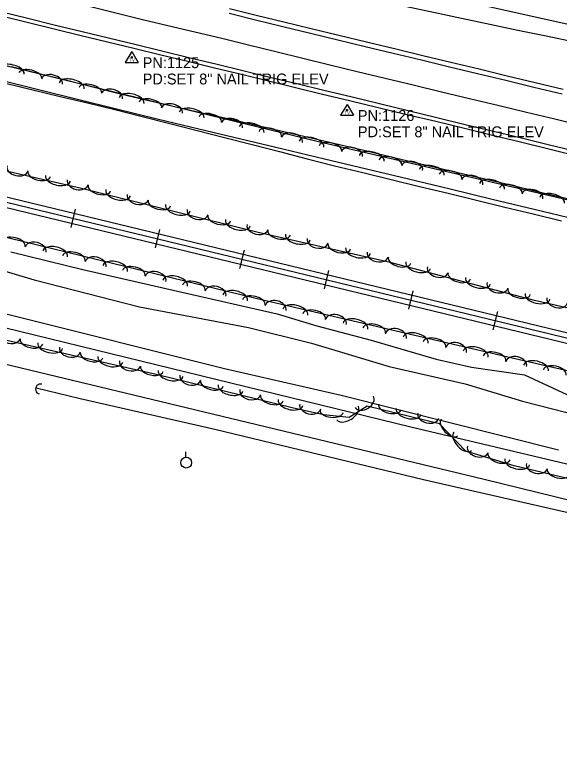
# Model space of a CAD drawing. Extents: x 1441650 to 1491889, y 345904 to 358319.
# Drawn here: x 1449477.3 to 1449727.8, y 353305.5 to 353648 of the extents above; entities that cross this region are included whole.
import ezdxf

# ---------------------------------------------------------------- set-up
doc = ezdxf.new("R2010")
doc.units = 0
for name, color, linetype in [('S_CROSS_DRAIN', 7, 'Continuous'), ('S_DITCHLINE', 7, 'Continuous'), ('S_EDGE_PAVEMENT', 7, 'Continuous'), ('S_GRAVEL_ROAD', 7, 'Continuous'), ('S_PAVEMENT_CROWN', 7, 'Continuous'), ('S_RAILROAD', 7, 'Continuous'), ('S_SECONDARY_CTL', 7, 'Continuous'), ('S_SECONDARY_CTL_ANNOT', 7, 'Continuous'), ('S_SHOULDER', 7, 'Continuous'), ('S_STREAM', 7, 'Continuous'), ('S_TREE', 7, 'Continuous'), ('S_UTILITY_POLE', 7, 'Continuous')]:
    doc.layers.add(name, color=color, linetype=linetype)

msp = doc.modelspace()

# ---------------------------------------------------------------- linework, layer by layer
at = {"layer": 'S_CROSS_DRAIN'}
msp.add_arc((1449489.06, 353475.77), 2.3, 74.9461, 255.2753, dxfattribs=at)
at = {"layer": 'S_DITCHLINE'}
for points in [[(1449468.99, 353706.8), (1449481.9, 353703.75), (1449494.81, 353700.7), (1449507.72, 353697.65), (1449520.62, 353694.6), (1449533.53, 353691.54), (1449546.44, 353688.49), (1449558.68, 353685.37), (1449570.92, 353682.24), (1449583.16, 353679.12), (1449595.4, 353676), (1449607.64, 353672.87), (1449619.88, 353669.75), (1449632.12, 353666.62), (1449644.37, 353663.5), (1449657.48, 353660.54), (1449670.59, 353657.59), (1449683.71, 353654.63), (1449696.82, 353651.67), (1449709.94, 353648.72), (1449723.05, 353645.76), (1449736.16, 353642.81), (1449749.28, 353639.85), (1449758.01, 353635.05)], [(1449467.5, 353698.39), (1449480.29, 353695.43), (1449493.08, 353692.47), (1449505.87, 353689.51), (1449518.65, 353686.55), (1449531.44, 353683.59), (1449544.23, 353680.63), (1449556.7, 353677.39), (1449569.17, 353674.16), (1449581.63, 353670.93), (1449594.1, 353667.69), (1449606.57, 353664.46), (1449619.04, 353661.22), (1449631.51, 353657.99), (1449643.98, 353654.76), (1449656.96, 353652.02), (1449669.94, 353649.28), (1449682.93, 353646.54), (1449695.91, 353643.81), (1449708.89, 353641.07), (1449721.88, 353638.33), (1449734.86, 353635.59), (1449747.84, 353632.86), (1449758.02, 353635.06)], [(1449475.75, 353624.28), (1449488.43, 353621.11), (1449501.11, 353617.93), (1449513.79, 353614.75), (1449526.47, 353611.57), (1449539, 353608.67), (1449551.54, 353605.77), (1449564.08, 353602.87), (1449576.62, 353599.97), (1449589.16, 353597.07), (1449601.7, 353594.17), (1449614.24, 353591.26), (1449626.78, 353588.36), (1449639.89, 353585.26), (1449653, 353582.16), (1449666.11, 353579.05), (1449679.22, 353575.95), (1449692.33, 353572.84), (1449705.44, 353569.74), (1449718.55, 353566.64), (1449731.66, 353563.53)], [(1449472.87, 353616.58), (1449485.46, 353613.56), (1449498.05, 353610.54), (1449510.64, 353607.53), (1449523.23, 353604.51), (1449535.88, 353601.27), (1449548.53, 353598.04), (1449561.18, 353594.8), (1449573.83, 353591.57), (1449586.48, 353588.33), (1449599.13, 353585.1), (1449611.78, 353581.86), (1449624.42, 353578.63), (1449637.49, 353575.46), (1449650.55, 353572.29), (1449663.61, 353569.12), (1449676.67, 353565.95), (1449689.74, 353562.77), (1449702.8, 353559.6), (1449715.86, 353556.43), (1449728.92, 353553.26)]]:
    msp.add_lwpolyline(points, dxfattribs=at)
at = {"layer": 'S_EDGE_PAVEMENT'}
for points in [[(1449470.59, 353649.53), (1449483.84, 353646.32), (1449496, 353643.37), (1449508.16, 353640.42), (1449520.31, 353637.46), (1449532.47, 353634.51), (1449544.89, 353631.49), (1449557.3, 353628.48), (1449569.71, 353625.47), (1449582.13, 353622.45), (1449594.58, 353619.45), (1449607.04, 353616.44), (1449619.49, 353613.44), (1449631.95, 353610.43), (1449645.12, 353607.24), (1449658.3, 353604.05), (1449671.47, 353600.85), (1449684.64, 353597.66), (1449697.57, 353594.53), (1449710.49, 353591.41), (1449723.42, 353588.28), (1449736.34, 353585.15)], [(1449575.86, 353648.78), (1449588.08, 353645.82), (1449600.69, 353642.75), (1449613.3, 353639.68), (1449625.9, 353636.61), (1449638.51, 353633.53), (1449651.46, 353630.42), (1449664.41, 353627.3), (1449677.37, 353624.19), (1449690.32, 353621.07), (1449703.29, 353617.93), (1449716.25, 353614.78), (1449729.22, 353611.64)]]:
    msp.add_lwpolyline(points, dxfattribs=at)
at = {"layer": 'S_GRAVEL_ROAD'}
for points in [[(1449175.14, 353577.13), (1449348.02, 353534.55), (1449659.56, 353458.46), (1449919.72, 353396.77), (1450101.46, 353353.35), (1450240.84, 353319.61)], [(1450222.94, 353305.48), (1449964.2, 353367.74), (1449693.39, 353434.18), (1449387.45, 353507.63), (1449175, 353559.24)]]:
    msp.add_lwpolyline(points, dxfattribs=at)
at = {"layer": 'S_PAVEMENT_CROWN'}
msp.add_lwpolyline([(1449511.49, 353652.01), (1449535.35, 353646.14), (1449547.72, 353643.19), (1449560.09, 353640.23), (1449572.47, 353637.28), (1449584.84, 353634.32), (1449597.33, 353631.23), (1449609.82, 353628.14), (1449622.31, 353625.05), (1449634.8, 353621.96), (1449647.75, 353618.87), (1449660.7, 353615.77), (1449673.65, 353612.68), (1449686.59, 353609.58), (1449699.68, 353606.44), (1449712.77, 353603.29), (1449725.86, 353600.15), (1449738.94, 353597)], dxfattribs=at)
at = {"layer": 'S_RAILROAD'}
for p, q in [((1449505.02, 353558.62), (1449502.98, 353550.19)), ((1449504.56, 353556.71), (1449504.55, 353556.68)), ((1449503.45, 353552.13), (1449503.48, 353552.23)), ((1449543.9, 353549.21), (1449541.86, 353540.78)), ((1449543.44, 353547.3), (1449543.43, 353547.26)), ((1449542.33, 353542.72), (1449542.35, 353542.82)), ((1449582.78, 353539.79), (1449580.74, 353531.36)), ((1449582.32, 353537.89), (1449582.31, 353537.85)), ((1449581.21, 353533.31), (1449581.23, 353533.41)), ((1449621.66, 353530.38), (1449619.62, 353521.95)), ((1449621.2, 353528.47), (1449621.19, 353528.44)), ((1449620.09, 353523.89), (1449620.11, 353524)), ((1449660.54, 353520.97), (1449658.5, 353512.54)), ((1449660.08, 353519.06), (1449660.07, 353519.02)), ((1449658.97, 353514.48), (1449658.99, 353514.58)), ((1449699.42, 353511.55), (1449697.38, 353503.12)), ((1449698.96, 353509.65), (1449698.95, 353509.61)), ((1449697.85, 353505.07), (1449697.87, 353505.17))]:
    msp.add_line(p, q, dxfattribs=at)
for points in [[(1449174.09, 353636.72), (1450246.92, 353376.98)], [(1449173.53, 353634.41), (1450246.36, 353374.68)], [(1449172.98, 353632.14), (1450245.81, 353372.4)], [(1449503.97, 353554.41), (1449504, 353554.4)], [(1449542.85, 353545), (1449542.88, 353544.99)], [(1449581.73, 353535.59), (1449581.76, 353535.58)], [(1449620.61, 353526.17), (1449620.64, 353526.17)], [(1449659.49, 353516.76), (1449659.52, 353516.75)], [(1449698.37, 353507.35), (1449698.4, 353507.34)]]:
    msp.add_lwpolyline(points, dxfattribs=at)
at = {"layer": 'S_SECONDARY_CTL'}
for p, q in [((1449531.1, 353631.14), (1449528.09, 353626.18)), ((1449531.1, 353631.14), (1449534.05, 353626.18)), ((1449528.09, 353626.18), (1449534.05, 353626.18)), ((1449630.18, 353606.83), (1449627.17, 353601.87)), ((1449630.18, 353606.83), (1449633.12, 353601.87)), ((1449627.17, 353601.87), (1449633.12, 353601.87))]:
    msp.add_line(p, q, dxfattribs=at)
for centre, radius in [((1449531.1, 353628.53), 0.311), ((1449531.1, 353628.53), 0.183), ((1449531.1, 353628.53), 0.103), ((1449630.18, 353604.22), 0.311), ((1449630.18, 353604.22), 0.183), ((1449630.18, 353604.22), 0.103)]:
    msp.add_circle(centre, radius, dxfattribs=at)
at = {"layer": 'S_SHOULDER'}
for points in [[(1449576.1, 353650.94), (1449588.36, 353647.95), (1449601.04, 353644.87), (1449613.72, 353641.8), (1449626.4, 353638.72), (1449639.08, 353635.64), (1449652.05, 353632.52), (1449665.01, 353629.39), (1449677.98, 353626.27), (1449690.95, 353623.14), (1449703.84, 353620.04), (1449716.74, 353616.93), (1449729.64, 353613.82)], [(1449470.33, 353647.73), (1449483.57, 353644.53), (1449507.81, 353638.61), (1449532.05, 353632.68), (1449544.44, 353629.7), (1449556.84, 353626.71), (1449569.23, 353623.72), (1449581.63, 353620.73), (1449594.03, 353617.69), (1449606.44, 353614.65), (1449618.85, 353611.61), (1449631.25, 353608.57), (1449644.51, 353605.4), (1449657.76, 353602.22), (1449671.01, 353599.05), (1449684.27, 353595.88), (1449697.19, 353592.72), (1449710.12, 353589.56), (1449723.04, 353586.4), (1449735.97, 353583.24)]]:
    msp.add_lwpolyline(points, dxfattribs=at)
at = {"layer": 'S_STREAM'}
for points in [[(1449174.48, 353599), (1449246.25, 353582.67), (1449288.37, 353572.81), (1449324.92, 353564.49), (1449373.61, 353553.67), (1449421.88, 353542.7), (1449458.18, 353534.44), (1449486.1, 353526.02), (1449534.63, 353513.6), (1449584.74, 353504.1), (1449613.84, 353496.99), (1449649.52, 353486.26), (1449684.64, 353478.26), (1449710.89, 353470.19), (1449730.78, 353465.25), (1449789.35, 353449.48), (1449806.9, 353445.49), (1449827.31, 353440.8), (1449840.58, 353437.78), (1449848.3, 353436.12), (1449858.13, 353441.84)], [(1449727.61, 353447.75), (1449627.44, 353472.84), (1449573.71, 353485.06), (1449474.51, 353509.95), (1449428.27, 353518.59), (1449314.83, 353545.7), (1449238.3, 353565.21), (1449174.91, 353581.61)], [(1449475.38, 353539.04), (1449508.6, 353530.8), (1449552.07, 353520.92), (1449597.97, 353510.39), (1449616.23, 353504.87), (1449641.29, 353498.34), (1449671.23, 353489.57), (1449687.55, 353485.82), (1449711.95, 353482.38), (1449739.97, 353469.27), (1449801.43, 353456.56), (1449868.98, 353439.54), (1449875.28, 353434.01), (1449888.94, 353423.87), (1449935.69, 353410.11), (1449993.36, 353397.56), (1450043.87, 353386.66), (1450120.26, 353369.18), (1450153.31, 353363.21), (1450188.28, 353355.24), (1450235.3, 353342.04)], [(1449754.92, 353413.7), (1449665.4, 353434.06), (1449569.31, 353457.16), (1449507.36, 353471.25), (1449487.1, 353476.3)]]:
    msp.add_lwpolyline(points, dxfattribs=at)
at = {"layer": 'S_TREE'}
for points in [[(1449213.13, 353684.9), (1449411.1, 353639.85), (1449617.01, 353589.74), (1449776.7, 353552.52), (1449875.91, 353528.95), (1449975.69, 353504.38), (1450069.22, 353479.4), (1450132.33, 353465.04), (1450208.47, 353444.79), (1450290.51, 353426)], [(1450255.84, 353384.72), (1450088.93, 353426.41), (1449953.23, 353459.15), (1449860.73, 353480.2), (1449779.88, 353502.2), (1449716.43, 353516.64), (1449650.08, 353534.03), (1449589.19, 353547.88), (1449507.99, 353568.19), (1449451.14, 353581.22), (1449383.19, 353596.68), (1449301.22, 353615.58), (1449196.09, 353641.05)], [(1449471.48, 353617.86), (1449488.8, 353613.54), (1449506.13, 353609.22), (1449523.45, 353604.9), (1449542.74, 353600.27), (1449562.02, 353595.65), (1449581.3, 353591.03), (1449600.59, 353586.41), (1449619.87, 353581.78), (1449639.15, 353577.16), (1449658.44, 353572.54), (1449677.72, 353567.91), (1449697, 353563.29), (1449716.29, 353558.67), (1449735.57, 353554.05)], [(1449471.48, 353617.86), (1449488.8, 353613.54), (1449506.13, 353609.22), (1449523.45, 353604.9), (1449542.74, 353600.27), (1449562.02, 353595.65), (1449581.3, 353591.03), (1449600.59, 353586.41), (1449619.87, 353581.78), (1449639.15, 353577.16), (1449658.44, 353572.54), (1449677.72, 353567.91), (1449697, 353563.29), (1449716.29, 353558.67), (1449735.57, 353554.05)], [(1449262.76, 353597.94), (1449369.22, 353573.72), (1449403.76, 353557.97), (1449423.44, 353554.15), (1449447.26, 353552.05), (1449588.73, 353517.48), (1449714.12, 353488.3), (1449817.02, 353464.89), (1449895.66, 353444.21), (1449945.84, 353432.8), (1450020.41, 353413.41), (1450068.61, 353400.32), (1450118.9, 353388.88), (1450166.46, 353378.06), (1450202.21, 353369.92), (1450252.57, 353358.25)], [(1450244.9, 353324.72), (1450182.8, 353339.62), (1450163.05, 353333.47), (1450140.28, 353338.32), (1450119.62, 353346.15), (1450108.02, 353353.88), (1450039.7, 353370.16), (1450020.43, 353367.63), (1449995.31, 353371.82), (1449915.09, 353390.07), (1449849.64, 353405.36), (1449788.05, 353421.27), (1449707.18, 353440.43), (1449684.89, 353447.24), (1449672.82, 353459.84), (1449639.43, 353467.94), (1449631.14, 353462.69), (1449619.35, 353463.94), (1449604.94, 353467.22), (1449542.28, 353482.49), (1449428.11, 353508.46)]]:
    msp.add_lwpolyline(points, dxfattribs=at)
for centre, major_axis, ratio, start_param, end_param in [((1449475.78, 353622.13), (-5.7, 1.4), 0.497562, 3.147185, 6.288778), ((1449484.4, 353620.03), (-5.19, 1.28), 0.489078, 3.14703, 6.288622), ((1449494.35, 353617.37), (-4.81, 1.2), 0.619869, 3.150107, 6.291699), ((1449503.4, 353615.41), (-5.7, 1.4), 0.497562, 3.147185, 6.288778), ((1449512.01, 353613.31), (-5.19, 1.28), 0.489078, 3.14703, 6.288622), ((1449521.97, 353610.65), (-4.81, 1.2), 0.619869, 3.150107, 6.291699), ((1449531.02, 353608.69), (-5.7, 1.4), 0.497562, 3.147185, 6.288778), ((1449539.63, 353606.59), (-5.19, 1.28), 0.489078, 3.14703, 6.288622), ((1449549.58, 353603.93), (-4.81, 1.2), 0.619869, 3.150107, 6.291699), ((1449558.63, 353601.97), (-5.7, 1.4), 0.497562, 3.147185, 6.288778), ((1449567.25, 353599.87), (-5.19, 1.28), 0.489078, 3.14703, 6.288622), ((1449577.2, 353597.21), (-4.81, 1.2), 0.619869, 3.150107, 6.291699), ((1449586.25, 353595.25), (-5.7, 1.4), 0.497562, 3.147185, 6.288778), ((1449594.87, 353593.15), (-5.19, 1.28), 0.489078, 3.14703, 6.288622), ((1449604.82, 353590.49), (-4.81, 1.2), 0.619869, 3.150107, 6.291699), ((1449613.87, 353588.53), (-5.7, 1.4), 0.497562, 3.147185, 6.288778), ((1449622.5, 353586.49), (-5.21, 1.21), 0.48903, 3.141978, 6.283571), ((1449632.48, 353583.92), (-4.83, 1.13), 0.619823, 3.142196, 6.283789), ((1449641.55, 353582.05), (-5.71, 1.33), 0.497514, 3.141989, 6.283582), ((1449650.19, 353580.03), (-5.21, 1.21), 0.48903, 3.141978, 6.283571), ((1449660.17, 353577.47), (-4.83, 1.13), 0.619823, 3.142196, 6.283789), ((1449478.46, 353577.39), (4.83, -1.11), 0.683371, 3.141721, 6.283313), ((1449669.24, 353575.6), (-5.71, 1.33), 0.497514, 3.141989, 6.283582), ((1449488.45, 353574.84), (5.21, -1.19), 0.539169, 3.141669, 6.283261), ((1449677.87, 353573.58), (-5.21, 1.21), 0.48903, 3.141978, 6.283571), ((1449687.85, 353571.01), (-4.83, 1.13), 0.619823, 3.142196, 6.283789), ((1449497.09, 353572.86), (5.72, -1.31), 0.548522, 3.141671, 6.283264), ((1449506.17, 353571.04), (4.83, -1.11), 0.683371, 3.141721, 6.283313), ((1449696.92, 353569.14), (-5.71, 1.33), 0.497514, 3.141989, 6.283582), ((1449516.16, 353568.33), (5.19, -1.3), 0.539168, 3.141693, 6.283286), ((1449524.76, 353566.18), (5.69, -1.42), 0.548522, 3.141696, 6.283289), ((1449705.56, 353567.13), (-5.21, 1.21), 0.48903, 3.141978, 6.283571), ((1449715.54, 353564.56), (-4.83, 1.13), 0.619823, 3.142196, 6.283789), ((1449533.81, 353564.18), (4.81, -1.2), 0.68337, 3.141762, 6.283355), ((1449724.61, 353562.69), (-5.71, 1.33), 0.497514, 3.141989, 6.283582), ((1449543.74, 353561.43), (5.19, -1.3), 0.539168, 3.141693, 6.283286), ((1449552.34, 353559.28), (5.69, -1.42), 0.548522, 3.141696, 6.283289), ((1449561.39, 353557.28), (4.81, -1.2), 0.68337, 3.141762, 6.283355), ((1449571.32, 353554.53), (5.19, -1.3), 0.539168, 3.141693, 6.283286), ((1449579.92, 353552.38), (5.69, -1.42), 0.548522, 3.141696, 6.283289), ((1449588.96, 353550.39), (4.81, -1.2), 0.68337, 3.141762, 6.283355), ((1449598.9, 353547.84), (5.21, -1.19), 0.539168, 3.141628, 6.283221), ((1449607.54, 353545.87), (5.72, -1.3), 0.548522, 3.141629, 6.283222), ((1449476.84, 353542.64), (-5.19, 1.27), 0.540697, 3.141595, 6.283187), ((1449486.79, 353539.94), (-4.81, 1.18), 0.685308, 3.141596, 6.283189), ((1449616.63, 353544.07), (4.83, -1.1), 0.68337, 3.141652, 6.283245), ((1449495.84, 353538), (-5.7, 1.39), 0.550077, 3.141595, 6.283188), ((1449626.62, 353541.53), (5.21, -1.19), 0.539168, 3.141628, 6.283221), ((1449635.26, 353539.57), (5.72, -1.3), 0.548522, 3.141629, 6.283222), ((1449504.46, 353535.89), (-5.19, 1.27), 0.540697, 3.141595, 6.283187), ((1449514.4, 353533.19), (-4.81, 1.18), 0.685308, 3.141596, 6.283189), ((1449644.35, 353537.77), (4.83, -1.1), 0.68337, 3.141652, 6.283245), ((1449523.46, 353531.25), (-5.7, 1.39), 0.550077, 3.141595, 6.283188), ((1449654.37, 353535.09), (5.17, -1.36), 0.539168, 3.141593, 6.283185), ((1449662.95, 353532.84), (5.68, -1.49), 0.548522, 3.141593, 6.283185), ((1449532.07, 353529.14), (-5.19, 1.27), 0.540697, 3.141595, 6.283187), ((1449542.02, 353526.44), (-4.81, 1.18), 0.685308, 3.141596, 6.283189), ((1449671.97, 353530.74), (4.79, -1.26), 0.68337, 3.141593, 6.283185), ((1449551.07, 353524.5), (-5.7, 1.39), 0.550077, 3.141595, 6.283188), ((1449681.87, 353527.88), (5.17, -1.36), 0.539168, 3.141593, 6.283185), ((1449690.45, 353525.63), (5.68, -1.49), 0.548522, 3.141593, 6.283185), ((1449559.69, 353522.39), (-5.19, 1.27), 0.540697, 3.141595, 6.283187), ((1449569.63, 353519.69), (-4.81, 1.18), 0.685308, 3.141596, 6.283189), ((1449699.47, 353523.54), (4.79, -1.26), 0.68337, 3.141593, 6.283185), ((1449578.69, 353517.75), (-5.7, 1.39), 0.550077, 3.141595, 6.283188), ((1449709.37, 353520.67), (5.17, -1.36), 0.539168, 3.141593, 6.283185), ((1449717.89, 353518.47), (5.72, -1.3), 0.548522, 3.1416, 6.283192), ((1449587.3, 353515.64), (-5.19, 1.27), 0.540697, 3.141595, 6.283187), ((1449597.3, 353513.04), (-4.83, 1.12), 0.685307, 3.141593, 6.283185), ((1449726.98, 353516.67), (4.83, -1.1), 0.68337, 3.141604, 6.283197), ((1449606.37, 353511.19), (-5.72, 1.33), 0.550077, 3.141593, 6.283185), ((1449615.01, 353509.18), (-5.21, 1.21), 0.540697, 3.141593, 6.283185), ((1449624.99, 353506.6), (-4.83, 1.12), 0.685307, 3.141593, 6.283185), ((1449634.06, 353504.75), (-5.72, 1.33), 0.550077, 3.141593, 6.283185), ((1449642.7, 353502.74), (-5.21, 1.21), 0.540697, 3.141593, 6.283185), ((1449652.67, 353500.15), (-4.83, 1.12), 0.685307, 3.141593, 6.283185), ((1449474.88, 353500.26), (4.83, -1.1), 0.68313, 3.14139, 6.282983), ((1449484.87, 353497.72), (5.21, -1.19), 0.538979, 3.141472, 6.283065), ((1449661.75, 353498.31), (-5.72, 1.33), 0.550077, 3.141593, 6.283185), ((1449670.39, 353496.3), (-5.21, 1.21), 0.540697, 3.141593, 6.283185), ((1449493.52, 353495.75), (5.72, -1.3), 0.548329, 3.141469, 6.283061), ((1449680.36, 353493.71), (-4.83, 1.12), 0.685307, 3.141593, 6.283185), ((1449689.44, 353491.87), (-5.72, 1.33), 0.550077, 3.141593, 6.283185), ((1449502.6, 353493.95), (4.83, -1.1), 0.68313, 3.14139, 6.282983), ((1449512.59, 353491.41), (5.21, -1.19), 0.538979, 3.141472, 6.283065), ((1449698.07, 353489.86), (-5.21, 1.21), 0.540697, 3.141593, 6.283185), ((1449521.24, 353489.45), (5.72, -1.3), 0.548329, 3.141469, 6.283061), ((1449530.32, 353487.64), (4.83, -1.1), 0.68313, 3.14139, 6.282983), ((1449708.05, 353487.27), (-4.83, 1.12), 0.685307, 3.141593, 6.283185), ((1449717.14, 353485.44), (-5.72, 1.3), 0.550077, 3.141593, 6.283185), ((1449540.31, 353485.11), (5.21, -1.19), 0.538979, 3.141472, 6.283065), ((1449725.79, 353483.47), (-5.21, 1.19), 0.540697, 3.141593, 6.283185), ((1449548.96, 353483.04), (5.7, -1.39), 0.548327, 3.1416, 6.283193), ((1449558.02, 353481.1), (4.81, -1.17), 0.683127, 3.141605, 6.283198), ((1449567.97, 353478.41), (5.19, -1.27), 0.538976, 3.1416, 6.283193), ((1449576.58, 353476.31), (5.7, -1.39), 0.548327, 3.1416, 6.283193), ((1449585.64, 353474.37), (4.81, -1.17), 0.683127, 3.141605, 6.283198), ((1449595.59, 353471.68), (5.19, -1.27), 0.538976, 3.1416, 6.283193), ((1449638.12, 353469.93), (4.19, 2.65), 0.684297, 3.141925, 6.283517), ((1449604.2, 353469.58), (5.7, -1.39), 0.548327, 3.1416, 6.283193), ((1449613.25, 353467.76), (4.83, -1.1), 0.683128, 3.141593, 6.283185), ((1449649.9, 353467.58), (5.2, -1.26), 0.538976, 3.141593, 6.283185), ((1449623.06, 353465.67), (5.32, -0.57), 0.539013, 3.141632, 6.283224), ((1449630.44, 353464.75), (4.96, 3.14), 0.549266, 3.141795, 6.283388), ((1449658.52, 353465.49), (5.7, -1.38), 0.548327, 3.141593, 6.283185), ((1449667.58, 353463.55), (4.82, -1.17), 0.683127, 3.141593, 6.283185), ((1449677.34, 353458.17), (3.7, -3.86), 0.53945, 3.141593, 6.283185), ((1449683.48, 353451.77), (4.06, -4.24), 0.548808, 3.141593, 6.283185), ((1449690.38, 353448.05), (4.74, -1.45), 0.68313, 3.141593, 6.283185), ((1449700.15, 353444.79), (5.11, -1.56), 0.538979, 3.141593, 6.283185), ((1449708.52, 353442.28), (5.71, -1.35), 0.548327, 3.141593, 6.283185), ((1449717.59, 353440.4), (4.82, -1.14), 0.683127, 3.141593, 6.283185), ((1449727.55, 353437.77), (5.2, -1.23), 0.538977, 3.141593, 6.283185)]:
    msp.add_ellipse(centre, major_axis=major_axis, ratio=ratio, start_param=start_param, end_param=end_param, dxfattribs=at)
at = {"layer": 'S_UTILITY_POLE'}
msp.add_line((1449556, 353444.48), (1449556, 353446.96), dxfattribs=at)
msp.add_circle((1449556.14, 353441.96), 2.5, dxfattribs=at)

# ---------------------------------------------------------------- texts
at = {"layer": 'S_SECONDARY_CTL'}
for p in [(1449529.89, 353626.52), (1449628.97, 353602.21)]:
    msp.add_text('TV', height=1.5, rotation=360, dxfattribs=at).set_placement(p)
at = {"layer": 'S_SECONDARY_CTL_ANNOT'}
for s, p in [('PN:1125', (1449536.1, 353623.53)), ('PD:SET 8" NAIL TRIG ELEV', (1449536.1, 353616.03)), ('PN:1126', (1449635.18, 353599.22)), ('PD:SET 8" NAIL TRIG ELEV', (1449635.18, 353591.72))]:
    msp.add_text(s, height=5, dxfattribs=at).set_placement(p)

doc.saveas('drawing.dxf')
